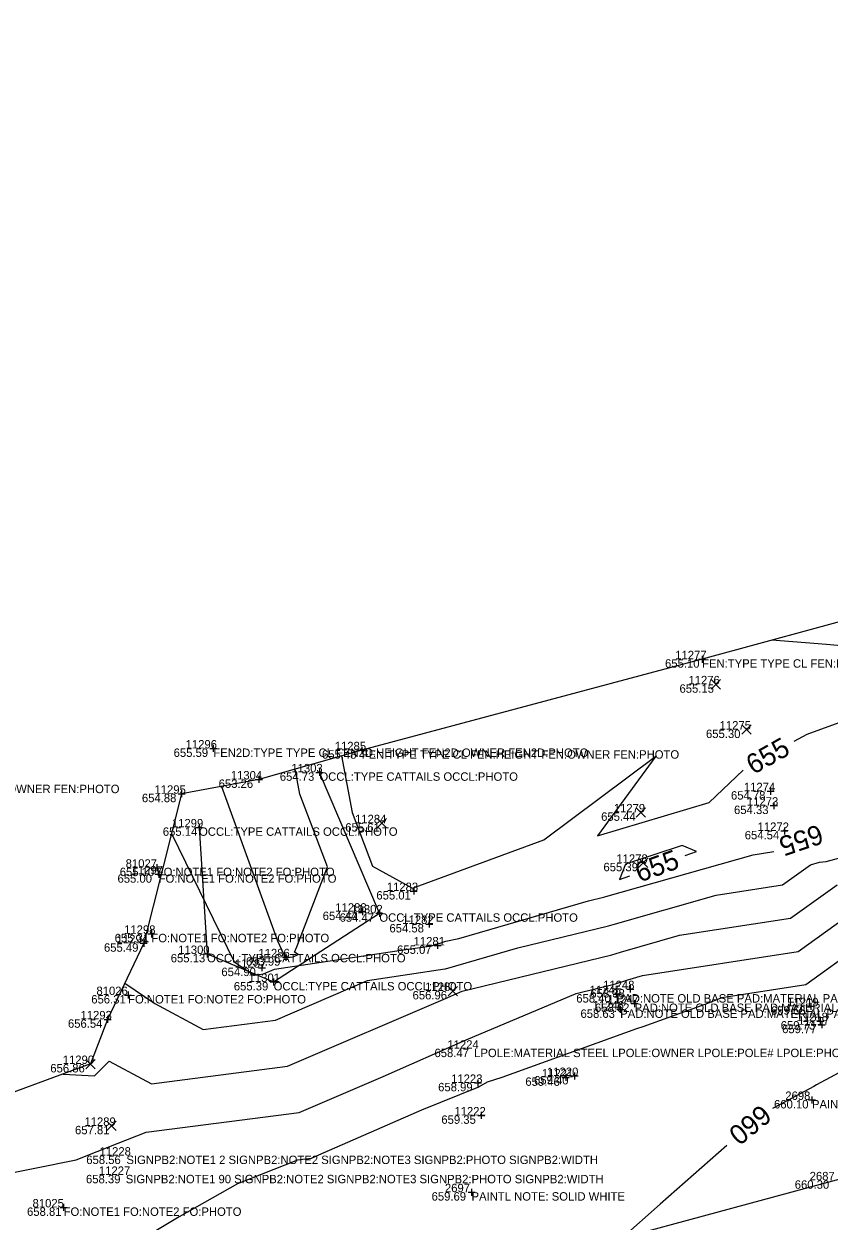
# Model space of a CAD drawing. Extents: x 2129350 to 2137777, y 657588 to 659885.
# Drawn here: x 2129822 to 2129936.7, y 657859.5 to 658030 of the extents above; entities that cross this region are included whole.
import ezdxf

# ---------------------------------------------------------------- set-up
doc = ezdxf.new("R2010")
doc.units = 0
for name, color, linetype in [('DT_X_Contour_Major', 7, 'Continuous'), ('DT_X_Contour_Minor', 7, 'Continuous'), ('DT_X_TIN_Hull', 7, 'Continuous'), ('PV_X_COP', 7, 'Continuous'), ('SV_X_Occupation_Line', 7, 'Continuous'), ('SV_X_Random_Point', 7, 'Continuous'), ('SV_X_Shot_Marker', 7, 'Continuous'), ('SV_X_Text_Comment', 7, 'Continuous'), ('SV_X_Text_Elevation', 7, 'Continuous'), ('SV_X_Text_Name', 7, 'Continuous')]:
    doc.layers.add(name, color=color, linetype=linetype)

msp = doc.modelspace()

# ---------------------------------------------------------------- linework, layer by layer
at = {"layer": 'DT_X_Contour_Major'}
for points in [[(2129931.7, 657927.84), (2129933.57, 657928.85), (2129950.5, 657935.03), (2129956.45, 657941.03), (2129944.13, 657940.94), (2129936.3, 657941.65), (2129928.55, 657942.24)], [(2129867.25, 657925.75), (2129868.78, 657917.69), (2129871.67, 657910.05), (2129877.36, 657906.92), (2129896.07, 657913.82), (2129912.03, 657925.72), (2129903.73, 657914.39), (2129919.61, 657919.12), (2129924.43, 657923.75)], [(2129843.06, 657914.71), (2129851.99, 657896.42), (2129854.1, 657894.99), (2129854.93, 657894.55), (2129856.16, 657894.71), (2129857.74, 657895.38), (2129876.08, 657898.15), (2129880.11, 657898.7), (2129880.67, 657898.94), (2129880.86, 657898.97), (2129882.13, 657899.37), (2129883.95, 657899.77), (2129902.41, 657905.1), (2129904.78, 657905.68), (2129904.91, 657905.72), (2129925.87, 657911.68), (2129928.84, 657912.14)], [(2130020.3, 657914.53), (2130006.36, 657910.25), (2130005.84, 657910.11), (2129985.96, 657903.98), (2129982.49, 657902.69), (2129971.06, 657897.98), (2129970.39, 657897.43), (2129968.73, 657896.59), (2129962.48, 657893.44), (2129959.17, 657891.68), (2129947.1, 657885.48), (2129934.91, 657878.89), (2129934.5, 657878.66), (2129931.76, 657877.22), (2129928.62, 657875.56)], [(2129915.76, 657913.01), (2129907.68, 657910.32), (2129906.86, 657908.16), (2129908.3, 657908.68)], [(2129916.19, 657911.57), (2129917.81, 657912.17), (2129915.76, 657913.01)], [(2129922.13, 657870.29), (2129912.62, 657861.92), (2129907.16, 657857.06), (2129914.76, 657853.86), (2129927.56, 657850.23), (2129935.11, 657849.15), (2129942.35, 657847.22), (2129942.4, 657847.21), (2129942.41, 657847.21), (2129946.89, 657845.16), (2129951.24, 657844.51), (2129968.75, 657845.57), (2129982.15, 657846.59), (2129985.13, 657846.79)]]:
    msp.add_lwpolyline(points, dxfattribs=at)
at = {"layer": 'DT_X_Contour_Minor'}
for points in [[(2129850.18, 657921.42), (2129858.13, 657899.43), (2129859.01, 657897.55), (2129859.16, 657896.99), (2129860.36, 657897.16), (2129861.11, 657897.49), (2129860.59, 657897.82), (2129860.88, 657898.57), (2129865.25, 657909.94), (2129861.32, 657920.33), (2129860.65, 657923.87)], [(2129836.39, 657893.37), (2129840.66, 657890.49), (2129847.56, 657886.8), (2129857.86, 657888.14), (2129870.97, 657893.76), (2129881.96, 657895.42), (2129882.06, 657895.44), (2129892.36, 657898.42), (2129905.28, 657901.55), (2129905.94, 657901.77), (2129920.63, 657905.94), (2129930.06, 657907.41), (2129934.03, 657910.25), (2129935.31, 657910.62), (2129936.29, 657910.74), (2129951.46, 657914.8)], [(2129827.62, 657880.43), (2129832.11, 657880.18), (2129834.18, 657882.27), (2129840.19, 657879.05), (2129859.55, 657881.56), (2129882.38, 657891.36), (2129883.27, 657891.75), (2129884.45, 657892.25), (2129905.77, 657897.43), (2129906.98, 657897.82), (2129915.39, 657900.21), (2129931.17, 657902.66), (2129937.82, 657907.42)], [(2129817.92, 657865.89), (2129829.49, 657868.24), (2129835.44, 657870.58), (2129839.44, 657872.16), (2129861.24, 657874.99), (2129873.18, 657880.12), (2129885.02, 657885.31), (2129900.66, 657891.94), (2129906.27, 657893.3), (2129908.02, 657893.87), (2129910.14, 657894.47), (2129932.28, 657897.91), (2129941.61, 657904.59)], [(2129941.03, 657898.64), (2129933.39, 657893.16), (2129921.42, 657891.3), (2129918.98, 657890.34), (2129910.19, 657887.18), (2129909.28, 657886.88), (2129890.07, 657879.97), (2129888.01, 657879.27), (2129886.78, 657878.57), (2129886.75, 657878.56), (2129878.67, 657875.32), (2129863.97, 657868.87), (2129862.93, 657868.42), (2129861.02, 657868.17), (2129852.46, 657864.8), (2129844.15, 657860.09), (2129838.47, 657856.7)]]:
    msp.add_lwpolyline(points, dxfattribs=at)
at = {"layer": 'DT_X_TIN_Hull'}
msp.add_lwpolyline([(2130245.51, 658030.02), (2130169.29, 658008.63), (2130134.39, 657999.54), (2130106.47, 657992.08), (2130071.87, 657981.87), (2130012.21, 657964.92), (2129966.74, 657952.64), (2129918.6, 657939.53), (2129870.14, 657926.57), (2129855.49, 657922.41), (2129844.49, 657920.37), (2129839.1, 657899.07), (2129833.96, 657888.24), (2129831.53, 657881.88), (2129820.99, 657877.99), (2129803, 657870.9), (2129789.34, 657849.46), (2129788.09, 657848.81), (2129788.13, 657848.34), (2129789.97, 657847.16), (2129789.65, 657836.99), (2129741.65, 657823.5), (2129717.53, 657816.91), (2129695.67, 657810.93)], dxfattribs=at)
at = {"layer": 'PV_X_COP'}
msp.add_lwpolyline([(2130080.47, 657905.05), (2130033.67, 657891.71), (2129985.82, 657878.73), (2129937.69, 657865.31), (2129888.96, 657852.14), (2129841.03, 657838.8), (2129793.16, 657824.76), (2129744.39, 657811.16), (2129698.82, 657799.5)], dxfattribs=at)
at = {"layer": 'SV_X_Occupation_Line'}
msp.add_lwpolyline([(2129846.98, 657915.58), (2129848.12, 657897.55), (2129857.6, 657893.56), (2129872.65, 657903.34), (2129864.12, 657923.42)], dxfattribs=at)
at = {"layer": 'SV_X_Random_Point'}
for p, q in [((2129919.89, 657935.29), (2129921.23, 657936.63)), ((2129919.89, 657936.63), (2129921.23, 657935.29)), ((2129924.26, 657928.85), (2129925.59, 657930.18)), ((2129924.26, 657930.18), (2129925.59, 657928.85)), ((2129909.2, 657917.05), (2129910.54, 657918.39)), ((2129909.2, 657918.39), (2129910.54, 657917.05)), ((2129872.36, 657915.51), (2129873.69, 657916.84)), ((2129872.36, 657916.84), (2129873.69, 657915.51)), ((2129909.57, 657909.87), (2129910.9, 657911.2)), ((2129909.57, 657911.2), (2129910.9, 657909.87)), ((2129882.46, 657891.61), (2129883.8, 657892.94)), ((2129882.46, 657892.94), (2129883.8, 657891.61)), ((2129830.87, 657881.21), (2129832.2, 657882.54)), ((2129830.87, 657882.54), (2129832.2, 657881.21)), ((2129833.84, 657872.4), (2129835.18, 657873.74)), ((2129833.84, 657873.74), (2129835.18, 657872.4))]:
    msp.add_line(p, q, dxfattribs=at)
at = {"layer": 'SV_X_Shot_Marker'}
for p, q in [((2129918.61, 657940.03), (2129918.61, 657939.03)), ((2129918.11, 657939.53), (2129919.11, 657939.53)), ((2129918.61, 657939.53), (2129918.61, 657939.53)), ((2129848.51, 657926.82), (2129849.51, 657926.82)), ((2129849.01, 657927.32), (2129849.01, 657926.32)), ((2129849.01, 657926.82), (2129849.01, 657926.82)), ((2129869.64, 657926.57), (2129870.64, 657926.57)), ((2129870.14, 657927.07), (2129870.14, 657926.07)), ((2129870.14, 657926.57), (2129870.14, 657926.57)), ((2129863.62, 657923.42), (2129864.62, 657923.42)), ((2129864.12, 657923.92), (2129864.12, 657922.92)), ((2129864.12, 657923.42), (2129864.12, 657923.42)), ((2129854.99, 657922.41), (2129855.99, 657922.41)), ((2129855.49, 657922.91), (2129855.49, 657921.91)), ((2129855.49, 657922.41), (2129855.49, 657922.41)), ((2129928.36, 657921.24), (2129928.36, 657920.24)), ((2129844, 657920.37), (2129845, 657920.37)), ((2129844.5, 657920.87), (2129844.5, 657919.87)), ((2129844.5, 657920.37), (2129844.5, 657920.37)), ((2129927.86, 657920.74), (2129928.86, 657920.74)), ((2129928.36, 657920.74), (2129928.36, 657920.74)), ((2129928.32, 657918.68), (2129929.32, 657918.68)), ((2129928.82, 657919.18), (2129928.82, 657918.18)), ((2129928.82, 657918.68), (2129928.82, 657918.68)), ((2129846.48, 657915.58), (2129847.48, 657915.58)), ((2129846.98, 657916.08), (2129846.98, 657915.08)), ((2129846.98, 657915.58), (2129846.98, 657915.58)), ((2129929.82, 657915.08), (2129930.82, 657915.08)), ((2129930.32, 657915.58), (2129930.32, 657914.58)), ((2129930.32, 657915.08), (2129930.32, 657915.08)), ((2129840.46, 657909.84), (2129841.46, 657909.84)), ((2129840.96, 657910.34), (2129840.96, 657909.34)), ((2129840.96, 657909.84), (2129840.96, 657909.84)), ((2129841.23, 657909.4), (2129841.23, 657908.4)), ((2129840.73, 657908.9), (2129841.73, 657908.9)), ((2129841.23, 657908.9), (2129841.23, 657908.9)), ((2129877.05, 657906.51), (2129878.05, 657906.51)), ((2129877.55, 657907.01), (2129877.55, 657906.01)), ((2129877.55, 657906.51), (2129877.55, 657906.51)), ((2129869.74, 657903.58), (2129870.74, 657903.58)), ((2129870.24, 657904.08), (2129870.24, 657903.08)), ((2129870.24, 657903.58), (2129870.24, 657903.58)), ((2129872.15, 657903.34), (2129873.15, 657903.34)), ((2129872.65, 657903.84), (2129872.65, 657902.84)), ((2129872.65, 657903.34), (2129872.65, 657903.34)), ((2129840.19, 657900.92), (2129840.19, 657899.92)), ((2129879.25, 657901.82), (2129880.25, 657901.82)), ((2129879.75, 657902.32), (2129879.75, 657901.32)), ((2129879.75, 657901.82), (2129879.75, 657901.82)), ((2129838.6, 657899.07), (2129839.6, 657899.07)), ((2129839.1, 657899.57), (2129839.1, 657898.57)), ((2129839.1, 657899.07), (2129839.1, 657899.07)), ((2129839.69, 657900.42), (2129840.69, 657900.42)), ((2129840.19, 657900.42), (2129840.19, 657900.42)), ((2129880.94, 657899.27), (2129880.94, 657898.27)), ((2129847.62, 657897.55), (2129848.62, 657897.55)), ((2129848.12, 657898.05), (2129848.12, 657897.05)), ((2129848.12, 657897.55), (2129848.12, 657897.55)), ((2129859.35, 657897.58), (2129859.35, 657896.58)), ((2129880.44, 657898.77), (2129881.44, 657898.77)), ((2129880.94, 657898.77), (2129880.94, 657898.77)), ((2129855.94, 657896.1), (2129855.94, 657895.1)), ((2129858.85, 657897.08), (2129859.85, 657897.08)), ((2129859.35, 657897.08), (2129859.35, 657897.08)), ((2129855.44, 657895.6), (2129856.44, 657895.6)), ((2129855.94, 657895.6), (2129855.94, 657895.6)), ((2129857.6, 657894.06), (2129857.6, 657893.06)), ((2129857.1, 657893.56), (2129858.1, 657893.56)), ((2129857.6, 657893.56), (2129857.6, 657893.56)), ((2129906.44, 657892.33), (2129906.44, 657891.33)), ((2129907.87, 657892.54), (2129908.87, 657892.54)), ((2129908.37, 657893.04), (2129908.37, 657892.04)), ((2129908.37, 657892.54), (2129908.37, 657892.54)), ((2129836.38, 657891.7), (2129837.38, 657891.7)), ((2129836.88, 657892.2), (2129836.88, 657891.2)), ((2129836.88, 657891.7), (2129836.88, 657891.7)), ((2129905.94, 657891.83), (2129906.94, 657891.83)), ((2129906.44, 657891.83), (2129906.44, 657891.83)), ((2129909, 657890.99), (2129909, 657889.99)), ((2129934.11, 657890.6), (2129934.11, 657889.6)), ((2129906.45, 657889.65), (2129907.45, 657889.65)), ((2129906.95, 657890.15), (2129906.95, 657889.15)), ((2129906.95, 657889.65), (2129906.95, 657889.65)), ((2129908.5, 657890.49), (2129909.5, 657890.49)), ((2129909, 657890.49), (2129909, 657890.49)), ((2129933.61, 657890.1), (2129934.61, 657890.1)), ((2129934.11, 657890.1), (2129934.11, 657890.1)), ((2129833.46, 657888.24), (2129834.46, 657888.24)), ((2129833.96, 657888.74), (2129833.96, 657887.74)), ((2129833.96, 657888.24), (2129833.96, 657888.24)), ((2129934.94, 657887.99), (2129935.94, 657887.99)), ((2129935.14, 657887.47), (2129936.14, 657887.47)), ((2129935.44, 657888.49), (2129935.44, 657887.49)), ((2129935.44, 657887.99), (2129935.44, 657887.99)), ((2129935.64, 657887.97), (2129935.64, 657886.97)), ((2129935.64, 657887.47), (2129935.64, 657887.47)), ((2129899.18, 657880.46), (2129899.18, 657879.46)), ((2129900.45, 657880.67), (2129900.45, 657879.67)), ((2129886.19, 657879.19), (2129887.19, 657879.19)), ((2129886.69, 657879.69), (2129886.69, 657878.69)), ((2129886.69, 657879.19), (2129886.69, 657879.19)), ((2129898.68, 657879.96), (2129899.68, 657879.96)), ((2129899.18, 657879.96), (2129899.18, 657879.96)), ((2129899.95, 657880.17), (2129900.95, 657880.17)), ((2129900.45, 657880.17), (2129900.45, 657880.17)), ((2129934.25, 657877.26), (2129934.25, 657876.26)), ((2129933.75, 657876.76), (2129934.75, 657876.76)), ((2129934.25, 657876.76), (2129934.25, 657876.76)), ((2129886.66, 657874.55), (2129887.66, 657874.55)), ((2129887.16, 657875.05), (2129887.16, 657874.05)), ((2129887.16, 657874.55), (2129887.16, 657874.55)), ((2129885.28, 657863.62), (2129886.28, 657863.62)), ((2129885.78, 657864.12), (2129885.78, 657863.12)), ((2129885.78, 657863.62), (2129885.78, 657863.62)), ((2129827.7, 657861.95), (2129827.7, 657860.95)), ((2129827.2, 657861.45), (2129828.2, 657861.45)), ((2129827.7, 657861.45), (2129827.7, 657861.45))]:
    msp.add_line(p, q, dxfattribs=at)

# ---------------------------------------------------------------- texts
at = {"layer": 'DT_X_Contour_Major'}
for s, rotation, p in [('655', 29.3325, (2129925.9, 657923.04)), ('655', 198.6842, (2129935.24, 657916.07)), ('655', 20.1156, (2129909.71, 657907.71)), ('660', 219.0605, (2129927, 657876.26))]:
    msp.add_text(s, height=2.8, rotation=rotation, dxfattribs=at).set_placement(p)
at = {"layer": 'SV_X_Text_Comment'}
for s, p in [('FEN:TYPE TYPE CL FEN:HEIGHT FEN:OWNER FEN:PHOTO', (2129918.61, 657938.33)), ('FEN2D:TYPE TYPE CL FEN2D:HEIGHT FEN2D:OWNER FEN2D:PHOTO', (2129849.01, 657925.62)), ('FEN:TYPE TYPE CL FEN:HEIGHT FEN:OWNER FEN:PHOTO', (2129870.14, 657925.37)), ('OCCL:TYPE CATTAILS OCCL:PHOTO', (2129864.12, 657922.22)), ('FEN:TYPE TYPE CL FEN:HEIGHT FEN:OWNER FEN:PHOTO', (2129790.45, 657920.46)), ('OCCL:TYPE CATTAILS OCCL:PHOTO', (2129846.98, 657914.38)), ('FO:NOTE1 FO:NOTE2 FO:PHOTO', (2129840.96, 657908.64)), ('FO:NOTE1 FO:NOTE2 FO:PHOTO', (2129841.23, 657907.7)), ('OCCL:TYPE CATTAILS OCCL:PHOTO', (2129872.65, 657902.14)), ('FO:NOTE1 FO:NOTE2 FO:PHOTO', (2129840.19, 657899.22)), ('OCCL:TYPE CATTAILS OCCL:PHOTO', (2129848.12, 657896.36)), ('OCCL:TYPE CATTAILS OCCL:PHOTO', (2129857.6, 657892.36)), ('FO:NOTE1 FO:NOTE2 FO:PHOTO', (2129836.88, 657890.5)), ('PAD:NOTE OLD BASE PAD:MATERIAL PAD:PHOTO', (2129906.44, 657890.63)), ('PAD:NOTE OLD BASE PAD:MATERIAL PAD:PHOTO', (2129906.95, 657888.45)), ('PAD:NOTE OLD BASE PAD:MATERIAL PAD:PHOTO', (2129909, 657889.29)), ('LPOLE:MATERIAL STEEL LPOLE:OWNER LPOLE:POLE# LPOLE:PHOTO', (2129886.15, 657882.86)), ('PAINTL NOTE: SOLID WHITE', (2129934.25, 657875.55)), ('SIGNPB2:NOTE1 2 SIGNPB2:NOTE2 SIGNPB2:NOTE3 SIGNPB2:PHOTO SIGNPB2:WIDTH', (2129836.64, 657867.63)), ('SIGNPB2:NOTE1 90 SIGNPB2:NOTE2 SIGNPB2:NOTE3 SIGNPB2:PHOTO SIGNPB2:WIDTH', (2129836.55, 657864.89)), ('PAINTL NOTE: SOLID WHITE', (2129885.78, 657862.42)), ('FO:NOTE1 FO:NOTE2 FO:PHOTO', (2129827.7, 657860.25))]:
    msp.add_text(s, height=1.2, dxfattribs=at).set_placement(p)
at = {"layer": 'SV_X_Text_Elevation'}
for s, p in [('655.10', (2129913.33, 657938.33)), ('655.15', (2129915.39, 657934.76)), ('655.30', (2129919.16, 657928.31)), ('655.59', (2129843.36, 657925.62)), ('655.48', (2129864.48, 657925.37)), ('654.73', (2129858.48, 657922.22)), ('653.26', (2129849.77, 657921.21)), ('654.88', (2129838.84, 657919.17)), ('654.78', (2129922.72, 657919.54)), ('654.33', (2129923.15, 657917.48)), ('655.61', (2129867.8, 657914.98)), ('655.44', (2129904.23, 657916.52)), ('655.14', (2129841.82, 657914.38)), ('654.54', (2129924.68, 657913.88)), ('655.10', (2129835.69, 657908.64)), ('655.39', (2129904.56, 657909.33)), ('655.00', (2129835.37, 657907.7)), ('655.01', (2129872.23, 657905.31)), ('654.44', (2129864.59, 657902.38)), ('654.47', (2129866.99, 657902.14)), ('654.58', (2129874.09, 657900.62)), ('655.49', (2129833.44, 657897.87)), ('655.31', (2129834.96, 657899.22)), ('655.13', (2129842.95, 657896.36)), ('655.07', (2129875.18, 657897.57)), ('653.99', (2129853.66, 657895.88)), ('654.90', (2129850.16, 657894.4)), ('655.39', (2129851.93, 657892.36)), ('656.96', (2129877.38, 657891.08)), ('658.38', (2129902.7, 657891.34)), ('656.31', (2129831.63, 657890.5)), ('658.40', (2129900.69, 657890.63)), ('658.63', (2129901.29, 657888.45)), ('658.62', (2129903.35, 657889.29)), ('659.68', (2129928.42, 657888.9)), ('656.54', (2129828.31, 657887.04)), ('659.73', (2129929.8, 657886.79)), ('659.77', (2129930, 657886.27)), ('658.47', (2129880.5, 657882.86)), ('656.86', (2129825.8, 657880.68)), ('658.99', (2129881.02, 657877.99)), ('659.46', (2129893.44, 657878.77)), ('659.40', (2129894.68, 657878.97)), ('660.10', (2129928.85, 657875.55)), ('659.35', (2129881.48, 657873.36)), ('657.81', (2129829.32, 657871.87)), ('658.56', (2129830.92, 657867.63)), ('658.39', (2129830.88, 657864.89)), ('660.30', (2129931.8, 657864.11)), ('659.69', (2129880.09, 657862.42)), ('658.81', (2129822.49, 657860.25))]:
    msp.add_text(s, height=1.2, dxfattribs=at).set_placement(p)
at = {"layer": 'SV_X_Text_Name'}
for s, p in [('11277', (2129914.78, 657939.53)), ('11276', (2129916.66, 657935.96)), ('11275', (2129921.1, 657929.52)), ('11296', (2129845.07, 657926.82)), ('11285', (2129866.3, 657926.57)), ('11303', (2129860.12, 657923.42)), ('11304', (2129851.5, 657922.41)), ('11295', (2129840.63, 657920.37)), ('11274', (2129924.55, 657920.74)), ('11273', (2129924.99, 657918.68)), ('11279', (2129906.03, 657917.72)), ('11299', (2129843.11, 657915.58)), ('11284', (2129869.19, 657916.18)), ('11272', (2129926.51, 657915.08)), ('81027', (2129836.53, 657909.84)), ('11278', (2129906.4, 657910.54)), ('11297', (2129837.37, 657908.9)), ('11283', (2129873.71, 657906.51)), ('11288', (2129866.38, 657903.58)), ('11302', (2129868.66, 657903.34)), ('11282', (2129875.92, 657901.82)), ('11298', (2129836.31, 657900.42)), ('11294', (2129835.24, 657899.07)), ('11281', (2129877.53, 657898.77)), ('11300', (2129844.02, 657897.55)), ('11286', (2129855.43, 657897.08)), ('11287', (2129852.09, 657895.6)), ('11301', (2129854.04, 657893.56)), ('81026', (2129832.37, 657891.7)), ('11280', (2129879.18, 657892.28)), ('11245', (2129902.59, 657891.83)), ('11248', (2129904.51, 657892.54)), ('11246', (2129903.02, 657889.65)), ('11247', (2129905.14, 657890.49)), ('11219', (2129930.73, 657890.1)), ('11293', (2129830.1, 657888.24)), ('11218', (2129932.06, 657887.99)), ('11217', (2129932.27, 657887.47)), ('11224', (2129882.34, 657884.06)), ('11290', (2129827.57, 657881.88)), ('11223', (2129882.87, 657879.19)), ('11221', (2129895.79, 657879.96)), ('11220', (2129896.52, 657880.17)), ('2698', (2129930.45, 657876.76)), ('11222', (2129883.34, 657874.55)), ('11289', (2129830.66, 657873.07)), ('11228', (2129832.81, 657868.83)), ('11227', (2129832.72, 657866.09)), ('2687', (2129933.92, 657865.31)), ('2697', (2129881.99, 657863.62)), ('81025', (2129823.27, 657861.45))]:
    msp.add_text(s, height=1.2, dxfattribs=at).set_placement(p)

doc.saveas('drawing.dxf')
